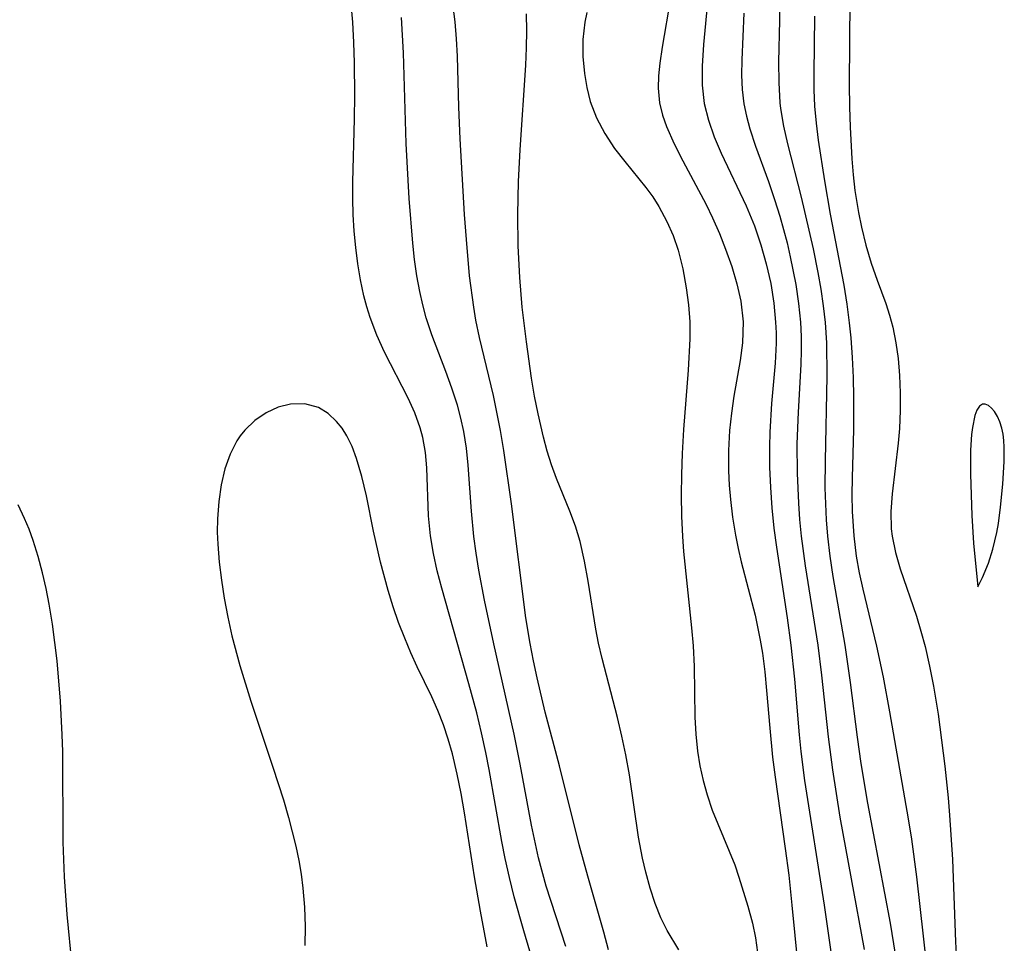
# Model space of a CAD drawing. Header units: metres. Extents: x 1073367 to 1082519, y 1569854 to 1574957.
# Tile 781 of 1056: x 1081099 to 1081191, y 1571376 to 1571462. Entities that reach past the tile are written whole.
import ezdxf

# ---------------------------------------------------------------- set-up
doc = ezdxf.new("R2010")
doc.units = ezdxf.units.M
doc.layers.add('CGG_CurvaNivelLidar_v1', color=253, linetype='Continuous', lineweight=30)

msp = doc.modelspace()

# ---------------------------------------------------------------- linework, layer by layer
at = {"layer": 'CGG_CurvaNivelLidar_v1'}
for p, q in [((1081130.35, 1571461.3891, 75), (1081130.1731, 1571463.4384, 75)), ((1081159.9271, 1571463.63, 74), (1081159.1545, 1571459.0652, 74)), ((1081163.3859, 1571463.59, 74.5), (1081162.9975, 1571459.3091, 74.5)), ((1081170.0516, 1571463.5158, 75.5), (1081170.0646, 1571461.5528, 75.5)), ((1081176.606, 1571463.4921, 76.5), (1081176.5368, 1571455.5997, 76.5)), ((1081139.8948, 1571461.4276, 74), (1081139.6493, 1571463.3182, 74)), ((1081135.08, 1571458.5535, 74.5), (1081134.8921, 1571461.8423, 74.5)), ((1081146.5527, 1571460.5821, 73.5), (1081146.5192, 1571462.157, 73.5)), ((1081152.1269, 1571462.3107, 73.5), (1081151.9407, 1571461.389, 73.5)), ((1081166.7374, 1571462.2408, 75), (1081166.5388, 1571457.8999, 75)), ((1081170.0646, 1571461.5528, 75.5), (1081169.9762, 1571457.6932, 75.5)), ((1081173.2677, 1571456.6018, 76), (1081173.3405, 1571461.9449, 76)), ((1081130.4558, 1571459.5043, 75), (1081130.35, 1571461.3891, 75)), ((1081140.0211, 1571459.8401, 74), (1081139.8948, 1571461.4276, 74)), ((1081146.5215, 1571458.9968, 73.5), (1081146.5527, 1571460.5821, 73.5)), ((1081151.9407, 1571461.389, 73.5), (1081151.7735, 1571459.7953, 73.5)), ((1081140.1001, 1571458.2418, 74), (1081140.0211, 1571459.8401, 74)), ((1081151.7735, 1571459.7953, 73.5), (1081151.7728, 1571458.1956, 73.5)), ((1081130.5193, 1571457.6135, 75), (1081130.4558, 1571459.5043, 75)), ((1081146.4468, 1571457.4032, 73.5), (1081146.5215, 1571458.9968, 73.5)), ((1081159.1545, 1571459.0652, 74), (1081158.9367, 1571457.5896, 74)), ((1081162.9975, 1571459.3091, 74.5), (1081162.8686, 1571457.2928, 74.5)), ((1081135.3161, 1571450.1086, 74.5), (1081135.08, 1571458.5535, 74.5)), ((1081140.2204, 1571453.4993, 74), (1081140.1001, 1571458.2418, 74)), ((1081151.7728, 1571458.1956, 73.5), (1081151.9105, 1571456.6057, 73.5)), ((1081166.5388, 1571457.8999, 75), (1081166.5284, 1571456.4788, 75)), ((1081130.5471, 1571454.6047, 75), (1081130.5193, 1571457.6135, 75)), ((1081145.9319, 1571449.5225, 73.5), (1081146.4468, 1571457.4032, 73.5)), ((1081158.9367, 1571457.5896, 74), (1081158.8142, 1571456.4175, 74)), ((1081162.8686, 1571457.2928, 74.5), (1081162.8747, 1571455.5474, 74.5)), ((1081169.9762, 1571457.6932, 75.5), (1081169.9822, 1571455.7801, 75.5)), ((1081151.9105, 1571456.6057, 73.5), (1081152.1229, 1571455.3024, 73.5)), ((1081158.8142, 1571456.4175, 74), (1081158.7773, 1571455.2658, 74)), ((1081166.5284, 1571456.4788, 75), (1081166.5864, 1571455.1323, 75)), ((1081173.2831, 1571455.0862, 76), (1081173.2677, 1571456.6018, 76)), ((1081152.1229, 1571455.3024, 73.5), (1081152.447, 1571454.0283, 73.5)), ((1081158.7773, 1571455.2658, 74), (1081158.9017, 1571453.8767, 74)), ((1081162.8747, 1571455.5474, 74.5), (1081163.06, 1571453.8375, 74.5)), ((1081166.5864, 1571455.1323, 75), (1081166.7413, 1571453.8041, 75)), ((1081169.9822, 1571455.7801, 75.5), (1081170.0989, 1571453.8822, 75.5)), ((1081173.3493, 1571453.5743, 76), (1081173.2831, 1571455.0862, 76)), ((1081176.5368, 1571455.5997, 76.5), (1081176.5538, 1571453.5183, 76.5)), ((1081130.5199, 1571452.3831, 75), (1081130.5471, 1571454.6047, 75)), ((1081140.3368, 1571450.5331, 74), (1081140.2204, 1571453.4993, 74)), ((1081152.447, 1571454.0283, 73.5), (1081153.0356, 1571452.5014, 73.5)), ((1081158.9017, 1571453.8767, 74), (1081159.1717, 1571452.7306, 74)), ((1081163.06, 1571453.8375, 74.5), (1081163.4401, 1571452.2737, 74.5)), ((1081166.7413, 1571453.8041, 75), (1081166.9801, 1571452.6369, 75)), ((1081170.0989, 1571453.8822, 75.5), (1081170.1569, 1571453.3783, 75.5)), ((1081170.1569, 1571453.3783, 75.5), (1081170.4303, 1571451.7235, 75.5)), ((1081173.4884, 1571451.9886, 76), (1081173.3493, 1571453.5743, 76)), ((1081176.5538, 1571453.5183, 76.5), (1081176.6179, 1571451.6383, 76.5)), ((1081130.3674, 1571446.5315, 75), (1081130.5199, 1571452.3831, 75)), ((1081153.0356, 1571452.5014, 73.5), (1081153.804, 1571451.0408, 73.5)), ((1081159.1717, 1571452.7306, 74), (1081159.5382, 1571451.6892, 74)), ((1081166.9801, 1571452.6369, 75), (1081167.2977, 1571451.4801, 75)), ((1081159.5382, 1571451.6892, 74), (1081160.2474, 1571450.0897, 74)), ((1081163.4401, 1571452.2737, 74.5), (1081163.9815, 1571450.7353, 74.5)), ((1081167.2977, 1571451.4801, 75), (1081167.8349, 1571449.8585, 75)), ((1081170.4303, 1571451.7235, 75.5), (1081170.7966, 1571450.0764, 75.5)), ((1081173.683, 1571450.4055, 76), (1081173.4884, 1571451.9886, 76)), ((1081176.6179, 1571451.6383, 76.5), (1081176.7749, 1571448.6673, 76.5)), ((1081140.7627, 1571443.5123, 74), (1081140.3368, 1571450.5331, 74)), ((1081153.804, 1571451.0408, 73.5), (1081154.7197, 1571449.653, 73.5)), ((1081163.9815, 1571450.7353, 74.5), (1081164.632, 1571449.2099, 74.5)), ((1081135.5933, 1571444.975, 74.5), (1081135.3161, 1571450.1086, 74.5)), ((1081154.7197, 1571449.653, 73.5), (1081155.6694, 1571448.4328, 73.5)), ((1081160.2474, 1571450.0897, 74), (1081161.0698, 1571448.4795, 74)), ((1081167.8349, 1571449.8585, 75), (1081169.0297, 1571446.5775, 75)), ((1081170.7966, 1571450.0764, 75.5), (1081172.0678, 1571445.1185, 75.5)), ((1081174.2625, 1571446.6211, 76), (1081173.683, 1571450.4055, 76)), ((1081145.7772, 1571446.5562, 73.5), (1081145.9319, 1571449.5225, 73.5)), ((1081164.632, 1571449.2099, 74.5), (1081166.9526, 1571444.296, 74.5)), ((1081176.7749, 1571448.6673, 76.5), (1081176.8947, 1571447.192, 76.5)), ((1081155.6694, 1571448.4328, 73.5), (1081157.6345, 1571446.0138, 73.5)), ((1081161.0698, 1571448.4795, 74), (1081163.2281, 1571444.4317, 74)), ((1081176.8947, 1571447.192, 76.5), (1081177.0595, 1571445.7278, 76.5)), ((1081130.364, 1571444.957, 75), (1081130.3674, 1571446.5315, 75)), ((1081145.7157, 1571443.5035, 73.5), (1081145.7772, 1571446.5562, 73.5)), ((1081157.6345, 1571446.0138, 73.5), (1081158.258, 1571445.1439, 73.5)), ((1081169.0297, 1571446.5775, 75), (1081169.605, 1571444.8994, 75)), ((1081174.8165, 1571443.5253, 76), (1081174.2625, 1571446.6211, 76)), ((1081158.258, 1571445.1439, 73.5), (1081158.8369, 1571444.2407, 73.5)), ((1081172.0678, 1571445.1185, 75.5), (1081173.1847, 1571440.2926, 75.5)), ((1081177.0595, 1571445.7278, 76.5), (1081177.3912, 1571443.6748, 76.5)), ((1081130.4004, 1571443.503, 75), (1081130.364, 1571444.957, 75)), ((1081135.9349, 1571440.8217, 74.5), (1081135.5933, 1571444.975, 74.5)), ((1081158.8369, 1571444.2407, 73.5), (1081159.5844, 1571442.8647, 73.5)), ((1081163.2281, 1571444.4317, 74), (1081163.8276, 1571443.1943, 74)), ((1081166.9526, 1571444.296, 74.5), (1081167.7225, 1571442.4366, 74.5)), ((1081169.605, 1571444.8994, 75), (1081170.084, 1571443.3497, 75)), ((1081130.4891, 1571441.9427, 75), (1081130.4004, 1571443.503, 75)), ((1081140.9237, 1571441.1814, 74), (1081140.7627, 1571443.5123, 74)), ((1081145.7589, 1571440.5917, 73.5), (1081145.7157, 1571443.5035, 73.5)), ((1081163.8276, 1571443.1943, 74), (1081164.4624, 1571441.7377, 74)), ((1081170.084, 1571443.3497, 75), (1081170.7608, 1571440.8511, 75)), ((1081176.0725, 1571436.9249, 76), (1081174.8165, 1571443.5253, 76)), ((1081177.3912, 1571443.6748, 76.5), (1081177.676, 1571442.3228, 76.5)), ((1081159.5844, 1571442.8647, 73.5), (1081160.1533, 1571441.5458, 73.5)), ((1081167.7225, 1571442.4366, 74.5), (1081168.3267, 1571440.6826, 74.5)), ((1081177.676, 1571442.3228, 76.5), (1081178.1025, 1571440.6358, 76.5)), ((1081130.6287, 1571440.4179, 75), (1081130.4891, 1571441.9427, 75)), ((1081160.1533, 1571441.5458, 73.5), (1081160.6171, 1571440.1791, 73.5)), ((1081164.4624, 1571441.7377, 74), (1081165.0409, 1571440.2627, 74)), ((1081136.1102, 1571439.3071, 74.5), (1081135.9349, 1571440.8217, 74.5)), ((1081141.2263, 1571437.7805, 74), (1081140.9237, 1571441.1814, 74)), ((1081145.8984, 1571437.65, 73.5), (1081145.7589, 1571440.5917, 73.5)), ((1081168.3267, 1571440.6826, 74.5), (1081168.8309, 1571438.8955, 74.5)), ((1081170.7608, 1571440.8511, 75), (1081171.0637, 1571439.5681, 75)), ((1081178.1025, 1571440.6358, 76.5), (1081178.5935, 1571438.9881, 76.5)), ((1081130.8218, 1571438.9067, 75), (1081130.6287, 1571440.4179, 75)), ((1081160.6171, 1571440.1791, 73.5), (1081161.0569, 1571438.4519, 73.5)), ((1081165.0409, 1571440.2627, 74), (1081165.6081, 1571438.6592, 74)), ((1081171.0637, 1571439.5681, 75), (1081171.5745, 1571436.9818, 75)), ((1081173.1847, 1571440.2926, 75.5), (1081173.628, 1571438.093, 75.5)), ((1081131.0726, 1571437.4131, 75), (1081130.8218, 1571438.9067, 75)), ((1081136.3244, 1571437.8059, 74.5), (1081136.1102, 1571439.3071, 74.5)), ((1081165.6081, 1571438.6592, 74), (1081166.0912, 1571437.0486, 74)), ((1081168.8309, 1571438.8955, 74.5), (1081169.2348, 1571437.0837, 74.5)), ((1081178.5935, 1571438.9881, 76.5), (1081179.1433, 1571437.3886, 76.5)), ((1081136.5894, 1571436.3223, 74.5), (1081136.3244, 1571437.8059, 74.5)), ((1081141.6073, 1571434.8727, 74), (1081141.2263, 1571437.7805, 74)), ((1081161.0569, 1571438.4519, 73.5), (1081161.3828, 1571436.6874, 73.5)), ((1081173.628, 1571438.093, 75.5), (1081173.8989, 1571436.5495, 75.5)), ((1081131.3881, 1571435.942, 75), (1081131.0726, 1571437.4131, 75)), ((1081146.1217, 1571434.87, 73.5), (1081145.8984, 1571437.65, 73.5)), ((1081166.0912, 1571437.0486, 74), (1081166.4544, 1571435.4305, 74)), ((1081169.2348, 1571437.0837, 74.5), (1081169.5305, 1571435.2534, 74.5)), ((1081171.5745, 1571436.9818, 75), (1081171.8327, 1571435.2303, 75)), ((1081176.3548, 1571435.1714, 76), (1081176.0725, 1571436.9249, 76)), ((1081179.1433, 1571437.3886, 76.5), (1081179.9479, 1571435.2335, 76.5)), ((1081131.6551, 1571434.9223, 75), (1081131.3881, 1571435.942, 75)), ((1081136.8598, 1571435.0996, 74.5), (1081136.5894, 1571436.3223, 74.5)), ((1081161.3828, 1571436.6874, 73.5), (1081161.5906, 1571435.1102, 73.5)), ((1081173.8989, 1571436.5495, 75.5), (1081174.1259, 1571435.0009, 75.5)), ((1081137.1836, 1571433.8957, 74.5), (1081136.8598, 1571435.0996, 74.5)), ((1081161.5906, 1571435.1102, 73.5), (1081161.7044, 1571433.5188, 73.5)), ((1081166.4544, 1571435.4305, 74), (1081166.6683, 1571433.5112, 74)), ((1081169.5305, 1571435.2534, 74.5), (1081169.6971, 1571433.4862, 74.5)), ((1081171.8327, 1571435.2303, 75), (1081172.0025, 1571433.47, 75)), ((1081174.1259, 1571435.0009, 75.5), (1081174.2965, 1571433.4464, 75.5)), ((1081176.5813, 1571433.4319, 76), (1081176.3548, 1571435.1714, 76)), ((1081179.9479, 1571435.2335, 76.5), (1081180.3035, 1571434.1311, 76.5)), ((1081131.9652, 1571433.9195, 75), (1081131.6551, 1571434.9223, 75)), ((1081141.8176, 1571433.6611, 74), (1081141.6073, 1571434.8727, 74)), ((1081146.5098, 1571431.664, 73.5), (1081146.1217, 1571434.87, 73.5)), ((1081180.3035, 1571434.1311, 76.5), (1081180.6019, 1571433.0035, 76.5)), ((1081132.5877, 1571432.2808, 75), (1081131.9652, 1571433.9195, 75)), ((1081137.7113, 1571432.3017, 74.5), (1081137.1836, 1571433.8957, 74.5)), ((1081142.1481, 1571432.0717, 74), (1081141.8176, 1571433.6611, 74)), ((1081161.7044, 1571433.5188, 73.5), (1081161.7081, 1571431.926, 73.5)), ((1081166.6683, 1571433.5112, 74), (1081166.6037, 1571431.5757, 74)), ((1081169.6971, 1571433.4862, 74.5), (1081169.7335, 1571432.5027, 74.5)), ((1081172.0025, 1571433.47, 75), (1081172.0614, 1571432.1645, 75)), ((1081174.2965, 1571433.4464, 75.5), (1081174.4168, 1571431.5498, 75.5)), ((1081176.7177, 1571432.0183, 76), (1081176.5813, 1571433.4319, 76)), ((1081133.3075, 1571430.688, 75), (1081132.5877, 1571432.2808, 75)), ((1081139.0196, 1571428.8923, 74.5), (1081137.7113, 1571432.3017, 74.5)), ((1081169.7335, 1571432.5027, 74.5), (1081169.7323, 1571431.5172, 74.5)), ((1081180.6019, 1571433.0035, 76.5), (1081180.8845, 1571431.571, 76.5)), ((1081143.4401, 1571426.6598, 74), (1081142.1481, 1571432.0717, 74)), ((1081146.9966, 1571428.2804, 73.5), (1081146.5098, 1571431.664, 73.5)), ((1081161.7081, 1571431.926, 73.5), (1081161.5559, 1571429.0026, 73.5)), ((1081166.6037, 1571431.5757, 74), (1081166.3926, 1571429.9301, 74)), ((1081169.7323, 1571431.5172, 74.5), (1081169.647, 1571429.6569, 74.5)), ((1081172.0614, 1571432.1645, 75), (1081172.0701, 1571430.8557, 75)), ((1081174.4168, 1571431.5498, 75.5), (1081174.4724, 1571428.4508, 75.5)), ((1081176.8459, 1571430.1861, 76), (1081176.7177, 1571432.0183, 76)), ((1081180.8845, 1571431.571, 76.5), (1081181.085, 1571430.1102, 76.5)), ((1081135.495, 1571426.4133, 75), (1081133.3075, 1571430.688, 75)), ((1081172.0701, 1571430.8557, 75), (1081172.0378, 1571429.5447, 75)), ((1081166.3926, 1571429.9301, 74), (1081165.8132, 1571426.5931, 74)), ((1081169.647, 1571429.6569, 74.5), (1081169.3254, 1571425.9255, 74.5)), ((1081172.0378, 1571429.5447, 75), (1081171.787, 1571425.0985, 75)), ((1081176.9292, 1571428.3496, 76), (1081176.8459, 1571430.1861, 76)), ((1081181.085, 1571430.1102, 76.5), (1081181.2275, 1571428.5181, 76.5)), ((1081139.5832, 1571427.3391, 74.5), (1081139.0196, 1571428.8923, 74.5)), ((1081161.5559, 1571429.0026, 73.5), (1081161.1271, 1571423.4909, 73.5)), ((1081181.2275, 1571428.5181, 76.5), (1081181.2966, 1571426.9109, 76.5)), ((1081147.2739, 1571426.6025, 73.5), (1081146.9966, 1571428.2804, 73.5)), ((1081174.4724, 1571428.4508, 75.5), (1081174.2957, 1571420.5812, 75.5)), ((1081176.9718, 1571426.5109, 76), (1081176.9292, 1571428.3496, 76)), ((1081140.0851, 1571425.765, 74.5), (1081139.5832, 1571427.3391, 74.5)), ((1081181.2966, 1571426.9109, 76.5), (1081181.289, 1571425.2493, 76.5)), ((1081124.5757, 1571425.8651, 75.5), (1081123.4185, 1571425.5655, 75.5)), ((1081125.9111, 1571425.8886, 75.5), (1081124.5757, 1571425.8651, 75.5)), ((1081127.1711, 1571425.5404, 75.5), (1081125.9111, 1571425.8886, 75.5)), ((1081136.1209, 1571425.0496, 75), (1081135.495, 1571426.4133, 75)), ((1081140.4103, 1571424.5379, 74.5), (1081140.0851, 1571425.765, 74.5)), ((1081144.1024, 1571423.4071, 74), (1081143.4401, 1571426.6598, 74)), ((1081147.5908, 1571424.9407, 73.5), (1081147.2739, 1571426.6025, 73.5)), ((1081165.8132, 1571426.5931, 74), (1081165.5757, 1571425.008, 74)), ((1081169.3254, 1571425.9255, 74.5), (1081169.1421, 1571423.2384, 74.5)), ((1081176.9579, 1571423.5087, 76), (1081176.9718, 1571426.5109, 76)), ((1081188.9301, 1571425.859, 77), (1081188.6533, 1571425.6601, 77)), ((1081189.1991, 1571425.8589, 77), (1081188.9301, 1571425.859, 77)), ((1081189.4893, 1571425.7266, 77), (1081189.1991, 1571425.8589, 77)), ((1081122.2964, 1571425.0426, 75.5), (1081121.2453, 1571424.3254, 75.5)), ((1081123.4185, 1571425.5655, 75.5), (1081122.2964, 1571425.0426, 75.5)), ((1081128.0584, 1571424.9967, 75.5), (1081127.1711, 1571425.5404, 75.5)), ((1081128.8517, 1571424.2506, 75.5), (1081128.0584, 1571424.9967, 75.5)), ((1081136.633, 1571423.6604, 75), (1081136.1209, 1571425.0496, 75)), ((1081148.0878, 1571422.7851, 73.5), (1081147.5908, 1571424.9407, 73.5)), ((1081165.5757, 1571425.008, 74), (1081165.4022, 1571423.4052, 74)), ((1081171.787, 1571425.0985, 75), (1081171.6772, 1571422.1556, 75)), ((1081181.289, 1571425.2493, 76.5), (1081181.2087, 1571423.5883, 76.5)), ((1081188.4242, 1571425.2858, 77), (1081188.2364, 1571424.7842, 77)), ((1081188.6533, 1571425.6601, 77), (1081188.4242, 1571425.2858, 77)), ((1081189.7831, 1571425.4865, 77), (1081189.4893, 1571425.7266, 77)), ((1081190.063, 1571425.1559, 77), (1081189.7831, 1571425.4865, 77)), ((1081190.3318, 1571424.7128, 77), (1081190.063, 1571425.1559, 77)), ((1081121.2453, 1571424.3254, 75.5), (1081120.3052, 1571423.4298, 75.5)), ((1081129.3545, 1571423.6216, 75.5), (1081128.8517, 1571424.2506, 75.5)), ((1081140.6777, 1571423.2959, 74.5), (1081140.4103, 1571424.5379, 74.5)), ((1081188.2364, 1571424.7842, 77), (1081187.9972, 1571423.6899, 77)), ((1081190.5585, 1571424.1995, 77), (1081190.3318, 1571424.7128, 77)), ((1081190.7362, 1571423.6323, 77), (1081190.5585, 1571424.1995, 77)), ((1081120.3052, 1571423.4298, 75.5), (1081119.8947, 1571422.9206, 75.5)), ((1081129.8012, 1571422.9185, 75.5), (1081129.3545, 1571423.6216, 75.5)), ((1081136.8763, 1571422.7599, 75), (1081136.633, 1571423.6604, 75)), ((1081140.9277, 1571421.7468, 74.5), (1081140.6777, 1571423.2959, 74.5)), ((1081144.4112, 1571421.5393, 74), (1081144.1024, 1571423.4071, 74)), ((1081161.1271, 1571423.4909, 73.5), (1081161.0022, 1571421.2622, 73.5)), ((1081165.4022, 1571423.4052, 74), (1081165.3048, 1571421.5404, 74)), ((1081169.1421, 1571423.2384, 74.5), (1081169.112, 1571421.8876, 74.5)), ((1081176.8358, 1571418.9984, 76), (1081176.9579, 1571423.5087, 76)), ((1081181.2087, 1571423.5883, 76.5), (1081181.0925, 1571422.2107, 76.5)), ((1081187.9117, 1571423.0169, 77), (1081187.8262, 1571421.5852, 77)), ((1081187.9972, 1571423.6899, 77), (1081187.9117, 1571423.0169, 77)), ((1081190.8527, 1571423.0616, 77), (1081190.7362, 1571423.6323, 77)), ((1081190.9273, 1571422.4637, 77), (1081190.8527, 1571423.0616, 77)), ((1081119.5825, 1571422.4552, 75.5), (1081118.9482, 1571421.2058, 75.5)), ((1081119.8947, 1571422.9206, 75.5), (1081119.5825, 1571422.4552, 75.5)), ((1081130.2928, 1571421.9032, 75.5), (1081129.8012, 1571422.9185, 75.5)), ((1081137.1204, 1571421.3695, 75), (1081136.8763, 1571422.7599, 75)), ((1081148.4471, 1571421.4794, 73.5), (1081148.0878, 1571422.7851, 73.5)), ((1081171.6772, 1571422.1556, 75), (1081171.691, 1571419.4292, 75)), ((1081181.0925, 1571422.2107, 76.5), (1081180.5388, 1571417.5051, 76.5)), ((1081190.9684, 1571421.8464, 77), (1081190.9273, 1571422.4637, 77)), ((1081118.9482, 1571421.2058, 75.5), (1081118.467, 1571419.8239, 75.5)), ((1081130.7063, 1571420.7961, 75.5), (1081130.2928, 1571421.9032, 75.5)), ((1081137.252, 1571419.9214, 75), (1081137.1204, 1571421.3695, 75)), ((1081141.1031, 1571420.1835, 74.5), (1081140.9277, 1571421.7468, 74.5)), ((1081145.1213, 1571416.5829, 74), (1081144.4112, 1571421.5393, 74)), ((1081148.8514, 1571420.1972, 73.5), (1081148.4471, 1571421.4794, 73.5)), ((1081161.0022, 1571421.2622, 73.5), (1081160.9324, 1571419.3211, 73.5)), ((1081165.3048, 1571421.5404, 74), (1081165.3141, 1571419.6648, 74)), ((1081169.112, 1571421.8876, 74.5), (1081169.1348, 1571419.9985, 74.5)), ((1081187.8262, 1571421.5852, 77), (1081187.8226, 1571419.3425, 77)), ((1081190.9712, 1571420.5204, 77), (1081190.9684, 1571421.8464, 77)), ((1081131.2057, 1571419.114, 75.5), (1081130.7063, 1571420.7961, 75.5)), ((1081174.2957, 1571420.5812, 75.5), (1081174.2878, 1571418.0833, 75.5)), ((1081190.8378, 1571418.4056, 77), (1081190.9712, 1571420.5204, 77)), ((1081118.467, 1571419.8239, 75.5), (1081118.1172, 1571418.3446, 75.5)), ((1081137.4154, 1571415.4668, 75), (1081137.252, 1571419.9214, 75)), ((1081141.3954, 1571415.8865, 74.5), (1081141.1031, 1571420.1835, 74.5)), ((1081149.3032, 1571418.9428, 73.5), (1081148.8514, 1571420.1972, 73.5)), ((1081165.3141, 1571419.6648, 74), (1081165.3818, 1571418.3267, 74)), ((1081169.1348, 1571419.9985, 74.5), (1081169.22, 1571418.1049, 74.5)), ((1081171.691, 1571419.4292, 75), (1081171.8163, 1571416.6478, 75)), ((1081131.6297, 1571417.3363, 75.5), (1081131.2057, 1571419.114, 75.5)), ((1081150.5511, 1571415.9002, 73.5), (1081149.3032, 1571418.9428, 73.5)), ((1081160.9324, 1571419.3211, 73.5), (1081160.905, 1571417.3789, 73.5)), ((1081176.8167, 1571417.4245, 76), (1081176.8358, 1571418.9984, 76)), ((1081187.8226, 1571419.3425, 77), (1081187.952, 1571415.4807, 77)), ((1081118.1172, 1571418.3446, 75.5), (1081117.8853, 1571416.795, 75.5)), ((1081165.3818, 1571418.3267, 74), (1081165.4938, 1571416.9887, 74)), ((1081169.22, 1571418.1049, 74.5), (1081169.3582, 1571416.2093, 74.5)), ((1081174.2878, 1571418.0833, 75.5), (1081174.3924, 1571415.0764, 75.5)), ((1081190.628, 1571416.2852, 77), (1081190.8378, 1571418.4056, 77)), ((1081117.8853, 1571416.795, 75.5), (1081117.7656, 1571415.1963, 75.5)), ((1081132.2926, 1571414.0299, 75.5), (1081131.6297, 1571417.3363, 75.5)), ((1081160.905, 1571417.3789, 73.5), (1081160.9332, 1571415.4386, 73.5)), ((1081165.4938, 1571416.9887, 74), (1081165.6886, 1571415.3291, 74)), ((1081171.8163, 1571416.6478, 75), (1081171.9264, 1571415.1086, 75)), ((1081176.8404, 1571415.855, 76), (1081176.8167, 1571417.4245, 76)), ((1081180.5388, 1571417.5051, 76.5), (1081180.4276, 1571415.8675, 76.5)), ((1081099.8239, 1571415.2272, 75.5), (1081099.229, 1571416.4888, 75.5)), ((1081141.6123, 1571413.5546, 74.5), (1081141.3954, 1571415.8865, 74.5)), ((1081146.4505, 1571405.9662, 74), (1081145.1213, 1571416.5829, 74)), ((1081151.0679, 1571414.4994, 73.5), (1081150.5511, 1571415.9002, 73.5)), ((1081169.3582, 1571416.2093, 74.5), (1081169.5441, 1571414.3143, 74.5)), ((1081176.9884, 1571413.594, 76), (1081176.8404, 1571415.855, 76)), ((1081180.4276, 1571415.8675, 76.5), (1081180.4602, 1571414.2517, 76.5)), ((1081190.4172, 1571414.7586, 77), (1081190.628, 1571416.2852, 77)), ((1081100.2458, 1571414.2098, 75.5), (1081099.8239, 1571415.2272, 75.5)), ((1081117.7656, 1571415.1963, 75.5), (1081117.7493, 1571413.9489, 75.5)), ((1081137.4867, 1571414.5302, 75), (1081137.4154, 1571415.4668, 75)), ((1081160.9332, 1571415.4386, 73.5), (1081161.0268, 1571413.5522, 73.5)), ((1081165.6886, 1571415.3291, 74), (1081165.9495, 1571413.6774, 74)), ((1081171.9264, 1571415.1086, 75), (1081172.0729, 1571413.5728, 75)), ((1081174.3924, 1571415.0764, 75.5), (1081174.5112, 1571413.579, 75.5)), ((1081187.952, 1571415.4807, 77), (1081188.1201, 1571412.9202, 77)), ((1081100.6242, 1571413.1733, 75.5), (1081100.2458, 1571414.2098, 75.5)), ((1081117.7493, 1571413.9489, 75.5), (1081117.7874, 1571412.8226, 75.5)), ((1081132.935, 1571411.1439, 75.5), (1081132.2926, 1571414.0299, 75.5)), ((1081137.5908, 1571413.5921, 75), (1081137.4867, 1571414.5302, 75)), ((1081151.507, 1571413.068, 73.5), (1081151.0679, 1571414.4994, 73.5)), ((1081169.5441, 1571414.3143, 74.5), (1081169.7622, 1571412.5364, 74.5)), ((1081180.4602, 1571414.2517, 76.5), (1081180.5329, 1571413.5825, 76.5)), ((1081189.9006, 1571412.3672, 77), (1081190.2645, 1571413.924, 77)), ((1081190.2645, 1571413.924, 77), (1081190.4172, 1571414.7586, 77)), ((1081101.0928, 1571411.6726, 75.5), (1081100.6242, 1571413.1733, 75.5)), ((1081137.8584, 1571411.9615, 75), (1081137.5908, 1571413.5921, 75)), ((1081141.8214, 1571411.9777, 74.5), (1081141.6123, 1571413.5546, 74.5)), ((1081151.9276, 1571411.2484, 73.5), (1081151.507, 1571413.068, 73.5)), ((1081161.0268, 1571413.5522, 73.5), (1081161.1381, 1571412.1433, 73.5)), ((1081165.9495, 1571413.6774, 74), (1081166.1981, 1571412.4196, 74)), ((1081172.0729, 1571413.5728, 75), (1081172.4417, 1571410.8036, 75)), ((1081174.5112, 1571413.579, 75.5), (1081174.7348, 1571411.7004, 75.5)), ((1081177.2329, 1571411.7096, 76), (1081176.9884, 1571413.594, 76)), ((1081180.5329, 1571413.5825, 76.5), (1081180.8362, 1571412.0592, 76.5)), ((1081117.7874, 1571412.8226, 75.5), (1081117.924, 1571411.1519, 75.5)), ((1081161.1381, 1571412.1433, 73.5), (1081161.8818, 1571405.0513, 73.5)), ((1081166.1981, 1571412.4196, 74), (1081166.4853, 1571411.1699, 74)), ((1081169.7622, 1571412.5364, 74.5), (1081170.7625, 1571405.977, 74.5)), ((1081180.8362, 1571412.0592, 76.5), (1081181.2779, 1571410.5469, 76.5)), ((1081188.1201, 1571412.9202, 77), (1081188.5, 1571408.8577, 77)), ((1081189.4911, 1571411.0497, 77), (1081189.9006, 1571412.3672, 77)), ((1081101.4957, 1571410.1449, 75.5), (1081101.0928, 1571411.6726, 75.5)), ((1081117.924, 1571411.1519, 75.5), (1081118.1368, 1571409.4734, 75.5)), ((1081133.6351, 1571408.5079, 75.5), (1081132.935, 1571411.1439, 75.5)), ((1081138.2225, 1571410.3456, 75), (1081137.8584, 1571411.9615, 75)), ((1081142.0769, 1571410.4033, 74.5), (1081141.8214, 1571411.9777, 74.5)), ((1081152.2576, 1571409.3934, 73.5), (1081151.9276, 1571411.2484, 73.5)), ((1081166.4853, 1571411.1699, 74), (1081167.7786, 1571406.2254, 74)), ((1081174.7348, 1571411.7004, 75.5), (1081175.0219, 1571409.8286, 75.5)), ((1081177.5055, 1571410.1645, 76), (1081177.2329, 1571411.7096, 76)), ((1081138.6495, 1571408.7281, 75), (1081138.2225, 1571410.3456, 75)), ((1081142.6122, 1571407.6105, 74.5), (1081142.0769, 1571410.4033, 74.5)), ((1081172.4417, 1571410.8036, 75), (1081173.627, 1571403.4304, 75)), ((1081181.2779, 1571410.5469, 76.5), (1081182.7924, 1571406.1176, 76.5)), ((1081188.948, 1571409.7148, 77), (1081189.4911, 1571411.0497, 77)), ((1081101.8228, 1571408.7076, 75.5), (1081101.4957, 1571410.1449, 75.5)), ((1081118.1368, 1571409.4734, 75.5), (1081118.4068, 1571407.7918, 75.5)), ((1081152.9735, 1571404.909, 73.5), (1081152.2576, 1571409.3934, 73.5)), ((1081175.0219, 1571409.8286, 75.5), (1081176.142, 1571403.4204, 75.5)), ((1081177.8261, 1571408.6267, 76), (1081177.5055, 1571410.1645, 76)), ((1081188.5, 1571408.8577, 77), (1081188.948, 1571409.7148, 77)), ((1081102.1085, 1571407.2553, 75.5), (1081101.8228, 1571408.7076, 75.5)), ((1081134.1061, 1571407.0048, 75.5), (1081133.6351, 1571408.5079, 75.5)), ((1081141.1625, 1571399.8327, 75), (1081138.6495, 1571408.7281, 75)), ((1081179.1129, 1571403.3278, 76), (1081177.8261, 1571408.6267, 76)), ((1081118.4068, 1571407.7918, 75.5), (1081118.7363, 1571406.0403, 75.5)), ((1081143.4652, 1571403.5398, 74.5), (1081142.6122, 1571407.6105, 74.5)), ((1081102.4163, 1571405.3838, 75.5), (1081102.1085, 1571407.2553, 75.5)), ((1081134.6254, 1571405.5253, 75.5), (1081134.1061, 1571407.0048, 75.5)), ((1081118.7363, 1571406.0403, 75.5), (1081119.1162, 1571404.2954, 75.5)), ((1081146.8483, 1571403.5701, 74), (1081146.4505, 1571405.9662, 74)), ((1081167.7786, 1571406.2254, 74), (1081168.2659, 1571403.9065, 74)), ((1081170.7625, 1571405.977, 74.5), (1081171.1176, 1571403.4425, 74.5)), ((1081182.7924, 1571406.1176, 76.5), (1081183.2147, 1571404.7175, 76.5)), ((1081102.8441, 1571401.9627, 75.5), (1081102.4163, 1571405.3838, 75.5)), ((1081135.186, 1571404.0721, 75.5), (1081134.6254, 1571405.5253, 75.5)), ((1081153.2223, 1571403.6273, 73.5), (1081152.9735, 1571404.909, 73.5)), ((1081161.8818, 1571405.0513, 73.5), (1081162.0298, 1571403.3714, 73.5)), ((1081183.2147, 1571404.7175, 76.5), (1081183.598, 1571403.2942, 76.5)), ((1081119.1162, 1571404.2954, 75.5), (1081119.8439, 1571401.5233, 75.5)), ((1081135.7516, 1571402.7234, 75.5), (1081135.186, 1571404.0721, 75.5)), ((1081168.2659, 1571403.9065, 74), (1081168.464, 1571402.6963, 74)), ((1081145.3701, 1571395.1378, 74.5), (1081143.4652, 1571403.5398, 74.5)), ((1081147.1593, 1571401.9853, 74), (1081146.8483, 1571403.5701, 74)), ((1081153.5579, 1571402.1811, 73.5), (1081153.2223, 1571403.6273, 73.5)), ((1081162.0298, 1571403.3714, 73.5), (1081162.1177, 1571401.4432, 73.5)), ((1081171.1176, 1571403.4425, 74.5), (1081171.4477, 1571400.2527, 74.5)), ((1081173.627, 1571403.4304, 75), (1081173.9718, 1571400.6233, 75)), ((1081176.142, 1571403.4204, 75.5), (1081176.6266, 1571399.9442, 75.5)), ((1081179.7266, 1571400.4462, 76), (1081179.1129, 1571403.3278, 76)), ((1081183.598, 1571403.2942, 76.5), (1081184.0189, 1571401.4677, 76.5)), ((1081103.1648, 1571398.2319, 75.5), (1081102.8441, 1571401.9627, 75.5)), ((1081136.3543, 1571401.4075, 75.5), (1081135.7516, 1571402.7234, 75.5)), ((1081147.5046, 1571400.3825, 74), (1081147.1593, 1571401.9853, 74)), ((1081154.9814, 1571396.6884, 73.5), (1081153.5579, 1571402.1811, 73.5)), ((1081168.464, 1571402.6963, 74), (1081168.687, 1571400.9585, 74)), ((1081119.8439, 1571401.5233, 75.5), (1081120.867, 1571398.2042, 75.5)), ((1081137.7226, 1571398.63, 75.5), (1081136.3543, 1571401.4075, 75.5)), ((1081162.1177, 1571401.4432, 73.5), (1081162.1813, 1571396.723, 73.5)), ((1081184.0189, 1571401.4677, 76.5), (1081184.3804, 1571399.6153, 76.5)), ((1081148.2664, 1571397.1946, 74), (1081147.5046, 1571400.3825, 74)), ((1081168.687, 1571400.9585, 74), (1081168.8617, 1571399.2103, 74)), ((1081171.4477, 1571400.2527, 74.5), (1081171.8831, 1571395.0746, 74.5)), ((1081173.9718, 1571400.6233, 75), (1081174.5775, 1571394.9088, 75)), ((1081180.3212, 1571397.2206, 76), (1081179.7266, 1571400.4462, 76)), ((1081141.8859, 1571397.1281, 75), (1081141.1625, 1571399.8327, 75)), ((1081168.8617, 1571399.2103, 74), (1081169.1568, 1571395.6961, 74)), ((1081176.6266, 1571399.9442, 75.5), (1081177.2695, 1571394.872, 75.5)), ((1081184.3804, 1571399.6153, 76.5), (1081184.8063, 1571397.0253, 76.5)), ((1081138.2849, 1571397.3441, 75.5), (1081137.7226, 1571398.63, 75.5)), ((1081103.3334, 1571395.0951, 75.5), (1081103.1648, 1571398.2319, 75.5)), ((1081120.867, 1571398.2042, 75.5), (1081122.9189, 1571392.0796, 75.5)), ((1081138.7917, 1571396.0252, 75.5), (1081138.2849, 1571397.3441, 75.5)), ((1081142.3366, 1571395.2868, 75), (1081141.8859, 1571397.1281, 75)), ((1081149.5829, 1571392.2047, 74), (1081148.2664, 1571397.1946, 74)), ((1081155.3894, 1571394.9673, 73.5), (1081154.9814, 1571396.6884, 73.5)), ((1081162.1813, 1571396.723, 73.5), (1081162.2574, 1571395.137, 73.5)), ((1081182.066, 1571387.272, 76), (1081180.3212, 1571397.2206, 76)), ((1081184.8063, 1571397.0253, 76.5), (1081185.4431, 1571392.1765, 76.5)), ((1081139.2431, 1571394.6777, 75.5), (1081138.7917, 1571396.0252, 75.5)), ((1081169.1568, 1571395.6961, 74), (1081169.4178, 1571393.0244, 74)), ((1081103.3797, 1571393.5243, 75.5), (1081103.3334, 1571395.0951, 75.5)), ((1081139.6339, 1571393.3203, 75.5), (1081139.2431, 1571394.6777, 75.5)), ((1081142.7456, 1571393.4356, 75), (1081142.3366, 1571395.2868, 75)), ((1081145.9311, 1571392.3568, 74.5), (1081145.3701, 1571395.1378, 74.5)), ((1081155.7571, 1571393.2369, 73.5), (1081155.3894, 1571394.9673, 73.5)), ((1081162.2574, 1571395.137, 73.5), (1081162.4162, 1571393.5666, 73.5)), ((1081171.8831, 1571395.0746, 74.5), (1081172.0437, 1571393.5377, 74.5)), ((1081174.5775, 1571394.9088, 75), (1081174.9761, 1571391.8338, 75)), ((1081177.2695, 1571394.872, 75.5), (1081177.6188, 1571392.4327, 75.5)), ((1081103.4175, 1571385.1103, 75.5), (1081103.3797, 1571393.5243, 75.5)), ((1081140.0837, 1571391.4317, 75.5), (1081139.6339, 1571393.3203, 75.5)), ((1081143.0582, 1571391.8472, 75), (1081142.7456, 1571393.4356, 75)), ((1081156.0884, 1571391.3722, 73.5), (1081155.7571, 1571393.2369, 73.5)), ((1081162.4162, 1571393.5666, 73.5), (1081162.648, 1571392.1886, 73.5)), ((1081169.4178, 1571393.0244, 74), (1081169.6483, 1571391.1609, 74)), ((1081172.0437, 1571393.5377, 74.5), (1081172.3922, 1571390.8521, 74.5)), ((1081122.9189, 1571392.0796, 75.5), (1081123.902, 1571389.0349, 75.5)), ((1081146.9867, 1571386.682, 74.5), (1081145.9311, 1571392.3568, 74.5)), ((1081151.4284, 1571384.8578, 74), (1081149.5829, 1571392.2047, 74)), ((1081162.648, 1571392.1886, 73.5), (1081162.9575, 1571390.8296, 73.5)), ((1081177.6188, 1571392.4327, 75.5), (1081178.2467, 1571388.7153, 75.5)), ((1081185.4431, 1571392.1765, 76.5), (1081185.7367, 1571389.2251, 76.5)), ((1081140.4379, 1571389.6383, 75.5), (1081140.0837, 1571391.4317, 75.5)), ((1081144.233, 1571385.1704, 75), (1081143.0582, 1571391.8472, 75)), ((1081156.9443, 1571385.5571, 73.5), (1081156.0884, 1571391.3722, 73.5)), ((1081169.6483, 1571391.1609, 74), (1081170.597, 1571384.5115, 74)), ((1081174.9761, 1571391.8338, 75), (1081175.6843, 1571387.4314, 75)), ((1081162.9575, 1571390.8296, 73.5), (1081163.3316, 1571389.4922, 73.5)), ((1081172.3922, 1571390.8521, 74.5), (1081174.1997, 1571379.2383, 74.5)), ((1081140.7503, 1571387.8273, 75.5), (1081140.4379, 1571389.6383, 75.5)), ((1081163.3316, 1571389.4922, 73.5), (1081163.8029, 1571388.0733, 73.5)), ((1081185.7367, 1571389.2251, 76.5), (1081185.8658, 1571387.6121, 76.5)), ((1081123.902, 1571389.0349, 75.5), (1081124.3867, 1571387.4036, 75.5)), ((1081178.2467, 1571388.7153, 75.5), (1081180.3369, 1571377.5612, 75.5)), ((1081124.3867, 1571387.4036, 75.5), (1081125.0691, 1571384.7363, 75.5)), ((1081141.6929, 1571381.8693, 75.5), (1081140.7503, 1571387.8273, 75.5)), ((1081163.8029, 1571388.0733, 73.5), (1081165.8861, 1571382.9874, 73.5)), ((1081175.6843, 1571387.4314, 75), (1081176.7121, 1571381.6747, 75)), ((1081185.8658, 1571387.6121, 76.5), (1081186.1372, 1571383.4973, 76.5)), ((1081147.6447, 1571383.646, 74.5), (1081146.9867, 1571386.682, 74.5)), ((1081182.3682, 1571385.3739, 76), (1081182.066, 1571387.272, 76)), ((1081157.3139, 1571383.6219, 73.5), (1081156.9443, 1571385.5571, 73.5)), ((1081103.536, 1571381.865, 75.5), (1081103.4175, 1571385.1103, 75.5)), ((1081125.0691, 1571384.7363, 75.5), (1081125.3397, 1571383.3947, 75.5)), ((1081144.539, 1571383.5931, 75), (1081144.233, 1571385.1704, 75)), ((1081152.2278, 1571381.9434, 74), (1081151.4284, 1571384.8578, 74)), ((1081182.8474, 1571381.8772, 76), (1081182.3682, 1571385.3739, 76)), ((1081148.3624, 1571380.9958, 74.5), (1081147.6447, 1571383.646, 74.5)), ((1081170.597, 1571384.5115, 74), (1081170.9169, 1571382.0172, 74)), ((1081125.3397, 1571383.3947, 75.5), (1081125.5427, 1571382.1097, 75.5)), ((1081144.9293, 1571381.7971, 75), (1081144.539, 1571383.5931, 75)), ((1081157.6219, 1571382.3167, 73.5), (1081157.3139, 1571383.6219, 73.5)), ((1081165.8861, 1571382.9874, 73.5), (1081166.2735, 1571381.8538, 73.5)), ((1081186.1372, 1571383.4973, 76.5), (1081186.4231, 1571375.8404, 76.5)), ((1081103.7948, 1571378.3568, 75.5), (1081103.536, 1571381.865, 75.5)), ((1081125.5427, 1571382.1097, 75.5), (1081125.6994, 1571380.8197, 75.5)), ((1081142.2305, 1571378.6834, 75.5), (1081141.6929, 1571381.8693, 75.5)), ((1081145.3678, 1571380.013, 75), (1081144.9293, 1571381.7971, 75)), ((1081153.7176, 1571376.7391, 74), (1081152.2278, 1571381.9434, 74)), ((1081158.0322, 1571380.8202, 73.5), (1081157.6219, 1571382.3167, 73.5)), ((1081166.2735, 1571381.8538, 73.5), (1081167.1234, 1571379.1541, 73.5)), ((1081170.9169, 1571382.0172, 74), (1081171.2188, 1571379.2253, 74)), ((1081183.9315, 1571372.0587, 76), (1081182.8474, 1571381.8772, 76)), ((1081150.164, 1571375.3899, 74.5), (1081148.3624, 1571380.9958, 74.5)), ((1081176.7121, 1571381.6747, 75), (1081177.9288, 1571375.1039, 75)), ((1081125.6994, 1571380.8197, 75.5), (1081125.8517, 1571379.0406, 75.5)), ((1081146.2641, 1571376.8507, 75), (1081145.3678, 1571380.013, 75)), ((1081158.4922, 1571379.3978, 73.5), (1081158.0322, 1571380.8202, 73.5)), ((1081159.0089, 1571378.0738, 73.5), (1081158.4922, 1571379.3978, 73.5)), ((1081167.1234, 1571379.1541, 73.5), (1081167.5529, 1571377.579, 73.5)), ((1081171.2188, 1571379.2253, 74), (1081172.1109, 1571369.9336, 74)), ((1081174.1997, 1571379.2383, 74.5), (1081175.4841, 1571370.3971, 74.5)), ((1081104.7775, 1571368.3001, 75.5), (1081103.7948, 1571378.3568, 75.5)), ((1081125.8517, 1571379.0406, 75.5), (1081125.9251, 1571377.2586, 75.5)), ((1081142.8675, 1571375.3735, 75.5), (1081142.2305, 1571378.6834, 75.5)), ((1081125.9251, 1571377.2586, 75.5), (1081125.9041, 1571375.4769, 75.5)), ((1081159.5919, 1571376.878, 73.5), (1081159.0089, 1571378.0738, 73.5)), ((1081167.5529, 1571377.579, 73.5), (1081167.822, 1571376.212, 73.5)), ((1081180.3369, 1571377.5612, 75.5), (1081180.8026, 1571374.6867, 75.5)), ((1081148.2836, 1571370.1811, 75), (1081146.2641, 1571376.8507, 75)), ((1081154.1354, 1571375.0768, 74), (1081153.7176, 1571376.7391, 74)), ((1081160.7043, 1571375.0739, 73.5), (1081159.5919, 1571376.878, 73.5)), ((1081167.822, 1571376.212, 73.5), (1081167.9965, 1571374.8411, 73.5)), ((1081186.4231, 1571375.8404, 76.5), (1081186.5688, 1571373.5183, 76.5))]:
    msp.add_line(p, q, dxfattribs=at)

doc.saveas('drawing.dxf')
